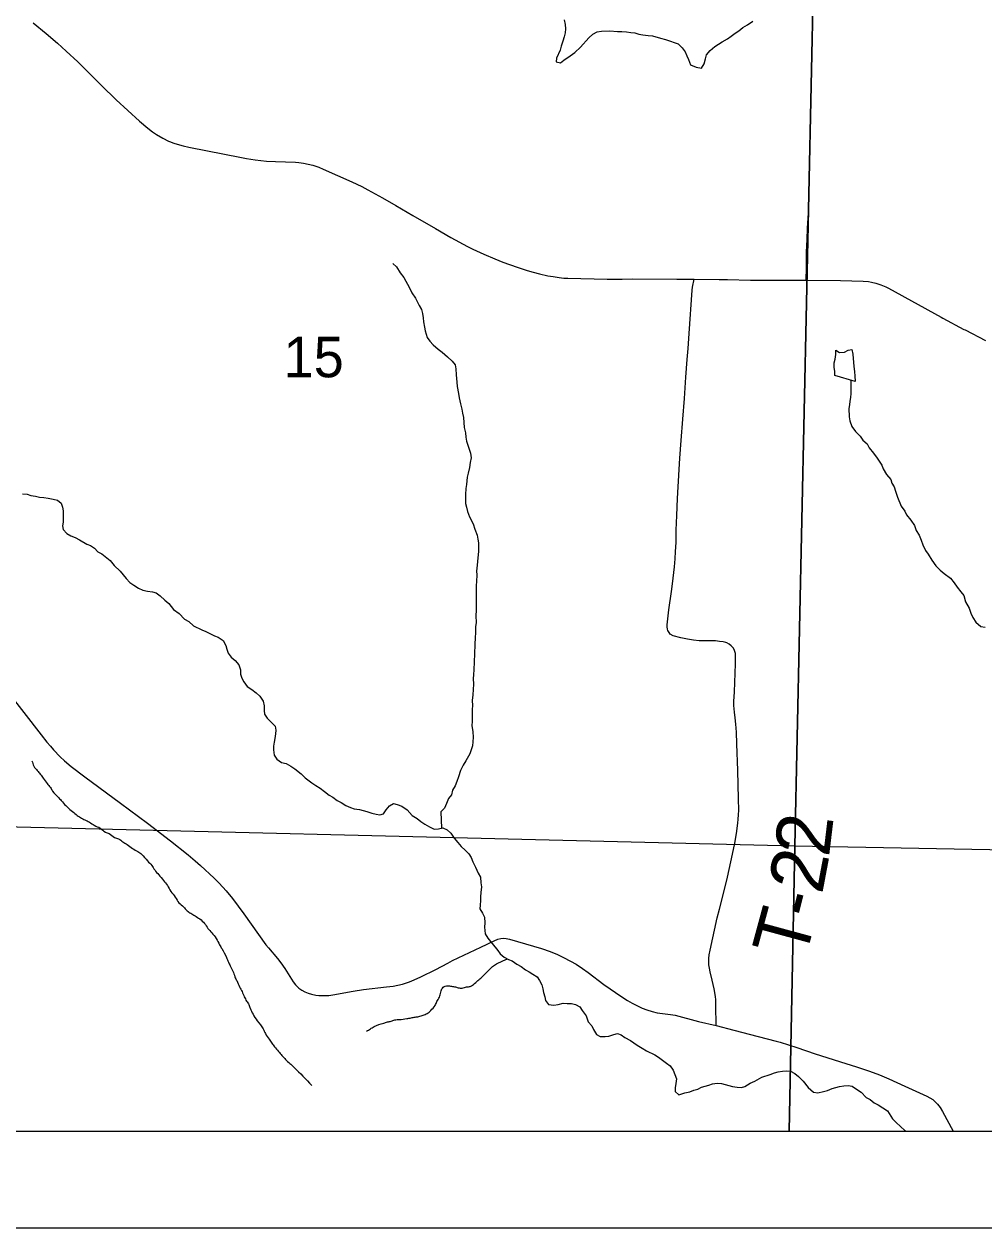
# Model space of a CAD drawing. Extents: x -7.9 to 76.1, y 0 to 22.
# Drawn here: x 2.509 to 3.501, y 14 to 15.245 of the extents above; entities that cross this region are included whole.
import ezdxf

# ---------------------------------------------------------------- set-up
doc = ezdxf.new("R2010")
doc.units = 0
for name, color, linetype in [('GM_X_County_Road', 7, 'Continuous'), ('GM_X_Major_Lake', 7, 'Continuous'), ('GM_X_Minor_River', 7, 'Continuous'), ('GM_X_Section', 7, 'Continuous'), ('GM_X_Section_Text', 7, 'Continuous'), ('GM_X_Township_Road', 7, 'Continuous'), ('GM_X_Township_Road_Text', 7, 'Continuous'), ('SC_Scratch1', 7, 'Continuous'), ('SH_Data', 7, 'Continuous')]:
    doc.layers.add(name, color=color, linetype=linetype)

msp = doc.modelspace()

# ---------------------------------------------------------------- linework, layer by layer
at = {"layer": 'GM_X_County_Road'}
msp.add_lwpolyline([(2.5179, 15.2466), (2.5313, 15.2357), (2.5432, 15.2255), (2.5521, 15.2175), (2.564, 15.2063), (2.5886, 15.182), (2.6036, 15.167), (2.6279, 15.1449), (2.6364, 15.1378), (2.6412, 15.134), (2.6455, 15.1311), (2.6519, 15.1273), (2.6578, 15.1244), (2.6588, 15.124), (2.6634, 15.1222), (2.6691, 15.1204), (2.6729, 15.1193), (2.6788, 15.118), (2.7333, 15.1073), (2.7385, 15.1064), (2.7475, 15.1049), (2.7593, 15.1037), (2.7686, 15.1031), (2.7892, 15.1025), (2.7926, 15.1022), (2.7974, 15.1015), (2.8023, 15.1005), (2.807, 15.0993), (2.8132, 15.0973), (2.8179, 15.0954), (2.8474, 15.0822), (2.8577, 15.0773), (2.864, 15.074), (2.8791, 15.0656), (2.8929, 15.0576), (2.9105, 15.0473), (2.9339, 15.0339), (2.95, 15.0247), (2.9672, 15.0152), (2.9726, 15.0125), (2.9838, 15.0073), (2.9953, 15.0024), (3.0035, 14.9992), (3.0186, 14.994), (3.0287, 14.9906), (3.0349, 14.9887), (3.0416, 14.987), (3.0502, 14.985), (3.0556, 14.9841), (3.0617, 14.9833), (3.0666, 14.9827), (3.0708, 14.9824), (3.1115, 14.9814), (3.1269, 14.9815), (3.1372, 14.9817), (3.1835, 14.9815), (3.1953, 14.9814), (3.2014, 14.9814), (3.2274, 14.9811), (3.2359, 14.981), (3.2597, 14.9805), (3.2695, 14.9804), (3.2797, 14.9803), (3.3174, 14.9803), (3.3528, 14.98), (3.3762, 14.9795), (3.3819, 14.979), (3.3848, 14.9785), (3.3892, 14.9775), (3.3944, 14.9758), (3.3997, 14.9735), (3.4025, 14.9722), (3.457, 14.9422), (3.4586, 14.9413), (3.4805, 14.9296), (3.4816, 14.929), (3.5029, 14.9181)], dxfattribs=at)
at = {"layer": 'GM_X_Major_Lake'}
msp.add_lwpolyline([(3.0672, 15.2497), (3.0681, 15.2451), (3.0685, 15.2406), (3.0682, 15.2364), (3.0672, 15.2322), (3.0657, 15.2276), (3.0639, 15.2227), (3.0629, 15.2185), (3.0592, 15.2101), (3.0589, 15.2063), (3.0631, 15.2052), (3.0668, 15.2079), (3.0732, 15.2126), (3.078, 15.2161), (3.084, 15.2215), (3.0925, 15.2311), (3.0966, 15.235), (3.1011, 15.2374), (3.1057, 15.2382), (3.1144, 15.2384), (3.1223, 15.2377), (3.1265, 15.2378), (3.1314, 15.2375), (3.136, 15.2368), (3.1401, 15.2362), (3.1443, 15.2351), (3.1485, 15.2344), (3.1538, 15.2337), (3.1584, 15.2331), (3.1667, 15.2309), (3.1717, 15.2295), (3.177, 15.2277), (3.1808, 15.2263), (3.185, 15.2248), (3.1892, 15.2207), (3.1923, 15.2166), (3.1939, 15.2125), (3.1955, 15.2087), (3.1978, 15.2034), (3.2036, 15.2009), (3.2089, 15.1998), (3.2118, 15.2041), (3.2133, 15.2094), (3.2143, 15.2136), (3.218, 15.2182), (3.2229, 15.2221), (3.2304, 15.2271), (3.236, 15.2303), (3.2397, 15.233), (3.2438, 15.2361), (3.2476, 15.2384), (3.2517, 15.2419), (3.2565, 15.2446), (3.2621, 15.2485)], dxfattribs=at)
at = {"layer": 'GM_X_Minor_River'}
for points in [[(2.89, 14.9978), (2.8935, 14.9941), (2.8973, 14.9881), (2.9012, 14.9833), (2.9032, 14.9795), (2.9067, 14.9731), (2.9094, 14.9675), (2.9133, 14.9619), (2.9172, 14.9543), (2.9196, 14.9502), (2.9204, 14.9461), (2.9212, 14.9415), (2.9217, 14.9374), (2.9225, 14.9317), (2.9234, 14.9279), (2.9254, 14.9211), (2.9281, 14.9174), (2.9316, 14.9137), (2.9366, 14.9092), (2.9408, 14.9059), (2.9465, 14.901), (2.9512, 14.8966), (2.9542, 14.8928), (2.9551, 14.8887), (2.9552, 14.8826), (2.9561, 14.875), (2.9565, 14.8705), (2.9578, 14.8633), (2.9586, 14.8588), (2.9599, 14.8527), (2.9611, 14.8471), (2.9619, 14.8429), (2.9628, 14.8384), (2.9637, 14.8282), (2.9649, 14.8225), (2.9654, 14.818), (2.9662, 14.8138), (2.9678, 14.8089), (2.9702, 14.8014), (2.9707, 14.7965), (2.97, 14.7919), (2.969, 14.7866), (2.9679, 14.7809), (2.9669, 14.7767), (2.9659, 14.7691), (2.9652, 14.7649), (2.9649, 14.7588), (2.9651, 14.7494), (2.9659, 14.7456), (2.9671, 14.7411), (2.9691, 14.7358), (2.973, 14.7283), (2.9746, 14.723), (2.977, 14.7166), (2.9778, 14.7124), (2.9783, 14.7086), (2.9784, 14.6996), (2.9778, 14.6931), (2.9771, 14.6855), (2.9765, 14.6794), (2.9766, 14.6756), (2.9763, 14.6688), (2.976, 14.6646), (2.9761, 14.6555), (2.9759, 14.6491), (2.9761, 14.6392), (2.9758, 14.6332), (2.9759, 14.6264), (2.9752, 14.6218), (2.9753, 14.6153), (2.975, 14.6112), (2.9748, 14.6032), (2.974, 14.5854), (2.9737, 14.5778), (2.9734, 14.5721), (2.9731, 14.5683), (2.9732, 14.5626), (2.9727, 14.5516), (2.972, 14.5455), (2.9721, 14.5406), (2.9718, 14.5364), (2.972, 14.5239), (2.9717, 14.5198), (2.9726, 14.5133), (2.973, 14.5077), (2.9727, 14.5027), (2.9724, 14.4989), (2.9695, 14.4905), (2.9655, 14.4833), (2.9626, 14.4787), (2.96, 14.4733), (2.9579, 14.4668), (2.956, 14.4619), (2.9542, 14.4573), (2.9517, 14.4527), (2.9506, 14.4481), (2.9473, 14.4443), (2.9455, 14.4389), (2.9433, 14.4343), (2.9396, 14.4305), (2.9402, 14.4136)], [(3.3678, 14.8757), (3.3468, 14.8819), (3.3468, 14.8861), (3.3463, 14.8903), (3.3462, 14.8948), (3.3473, 14.8986), (3.348, 14.9036), (3.3479, 14.9081), (3.3517, 14.9055), (3.357, 14.906), (3.3608, 14.908), (3.3645, 14.9088), (3.3654, 14.9039), (3.3663, 14.8952), (3.3667, 14.8914), (3.3672, 14.8857), (3.3677, 14.8815), (3.3678, 14.8757)], [(3.3636, 14.877), (3.3634, 14.8633), (3.3631, 14.8591), (3.3624, 14.8553), (3.3621, 14.8515), (3.3614, 14.8477), (3.3616, 14.839), (3.3624, 14.8348), (3.3644, 14.8292), (3.3683, 14.8239), (3.3733, 14.8191), (3.376, 14.815), (3.3802, 14.8113), (3.3826, 14.8071), (3.3868, 14.8015), (3.3907, 14.7963), (3.3954, 14.7892), (3.3969, 14.7854), (3.4005, 14.7794), (3.4047, 14.7742), (3.4059, 14.7704), (3.4082, 14.7666), (3.4095, 14.7621), (3.4118, 14.7561), (3.4154, 14.7467), (3.4193, 14.7414), (3.4212, 14.7377), (3.4255, 14.7321), (3.4294, 14.7268), (3.431, 14.7216), (3.4341, 14.7167), (3.4361, 14.7114), (3.438, 14.7065), (3.4408, 14.7009), (3.4435, 14.6971), (3.4474, 14.6908), (3.4513, 14.6848), (3.4559, 14.6803), (3.4601, 14.677), (3.4666, 14.6721), (3.4705, 14.6673), (3.4736, 14.6628), (3.4771, 14.6579), (3.4802, 14.6542), (3.4822, 14.6478), (3.4857, 14.641), (3.4877, 14.6361), (3.4897, 14.6316), (3.4928, 14.6267), (3.4978, 14.6223), (3.5023, 14.6216)], [(2.507, 14.7594), (2.5116, 14.7591), (2.5154, 14.7577), (2.5203, 14.757), (2.5245, 14.7559), (2.529, 14.7556), (2.5336, 14.755), (2.5385, 14.7539), (2.5431, 14.7529), (2.5469, 14.7499), (2.5481, 14.7458), (2.5489, 14.742), (2.549, 14.7367), (2.5488, 14.7302), (2.5481, 14.7264), (2.5489, 14.7226), (2.5528, 14.7185), (2.557, 14.716), (2.5612, 14.7141), (2.5657, 14.7119), (2.5734, 14.7075), (2.5772, 14.7061), (2.5814, 14.7031), (2.5849, 14.6994), (2.5891, 14.6972), (2.5975, 14.6905), (2.6018, 14.6853), (2.6079, 14.6793), (2.6141, 14.6719), (2.618, 14.6678), (2.6222, 14.6648), (2.6268, 14.6619), (2.6314, 14.6597), (2.6363, 14.6586), (2.6412, 14.6579), (2.645, 14.6569), (2.6492, 14.6539), (2.6542, 14.6495), (2.6581, 14.6461), (2.6631, 14.6398), (2.6689, 14.6357), (2.6743, 14.6297), (2.6788, 14.6272), (2.6838, 14.6227), (2.6922, 14.6187), (2.6964, 14.6169), (2.7056, 14.6125), (2.7094, 14.611), (2.7144, 14.6077), (2.7171, 14.6024), (2.7183, 14.5987), (2.7195, 14.5945), (2.7226, 14.5904), (2.7268, 14.5871), (2.7307, 14.5826), (2.7323, 14.5773), (2.7324, 14.5728), (2.7336, 14.5686), (2.7359, 14.5649), (2.7394, 14.56), (2.744, 14.557), (2.7486, 14.5537), (2.7525, 14.55), (2.7559, 14.5451), (2.7568, 14.5402), (2.7569, 14.5353), (2.7573, 14.5315), (2.76, 14.5274), (2.7643, 14.5229), (2.7681, 14.5192), (2.769, 14.515), (2.7686, 14.5112), (2.768, 14.5063), (2.7673, 14.5025), (2.7666, 14.4983), (2.7663, 14.4945), (2.7671, 14.4892), (2.7699, 14.4851), (2.7748, 14.4814), (2.7794, 14.4803)], [(2.7794, 14.4803), (2.7844, 14.4778), (2.7886, 14.4748), (2.7951, 14.4696), (2.7993, 14.4655), (2.8062, 14.4603), (2.8104, 14.4578), (2.8146, 14.4548), (2.8192, 14.4515), (2.8239, 14.4478), (2.8277, 14.4456), (2.8323, 14.4422), (2.8365, 14.44), (2.8414, 14.4371), (2.846, 14.4349), (2.8498, 14.4334), (2.8555, 14.4328), (2.8631, 14.4307), (2.8681, 14.4292), (2.8726, 14.4282), (2.8764, 14.4275), (2.8802, 14.4283), (2.8831, 14.4325), (2.8865, 14.4368), (2.8906, 14.4391), (2.8944, 14.438), (2.899, 14.4362), (2.9047, 14.4325), (2.9097, 14.4265), (2.9151, 14.4236), (2.9189, 14.4206), (2.9231, 14.4177), (2.9277, 14.4151), (2.9327, 14.4125), (2.9372, 14.413), (2.9417, 14.4138), (2.9459, 14.412), (2.9498, 14.4083), (2.9533, 14.4031), (2.9571, 14.3986), (2.9606, 14.3945), (2.9648, 14.3908), (2.9683, 14.387), (2.9707, 14.3833), (2.9726, 14.3788), (2.9754, 14.3731), (2.9781, 14.3671), (2.9805, 14.363), (2.9809, 14.3569), (2.9814, 14.3528), (2.9807, 14.3471), (2.9804, 14.3425), (2.9805, 14.3387), (2.9802, 14.3338), (2.9799, 14.33), (2.9826, 14.3255), (2.9846, 14.3214), (2.9851, 14.3157), (2.9848, 14.3111), (2.9853, 14.3043), (2.988, 14.2998), (2.9984, 14.2871), (3.0008, 14.2834), (3.005, 14.28), (3.0096, 14.2778), (3.0134, 14.2764), (3.018, 14.273), (3.0226, 14.2705), (3.0272, 14.2671), (3.031, 14.2649), (3.0348, 14.2624), (3.039, 14.2598), (3.0417, 14.256), (3.0441, 14.2515), (3.0449, 14.2474), (3.0457, 14.2436), (3.0469, 14.2391), (3.0478, 14.2353), (3.0509, 14.2312), (3.0562, 14.2305), (3.0607, 14.2313), (3.066, 14.2326), (3.0701, 14.2323), (3.0747, 14.232), (3.0789, 14.2313), (3.0834, 14.2287), (3.0858, 14.225), (3.0897, 14.2194), (3.092, 14.2133), (3.0955, 14.2092), (3.0975, 14.2051), (3.1006, 14.2002), (3.1044, 14.198), (3.1093, 14.1981), (3.1131, 14.1985), (3.1184, 14.2001), (3.1221, 14.201), (3.1259, 14.1999), (3.1298, 14.1969), (3.1355, 14.194), (3.1424, 14.1892)], [(3.1424, 14.1892), (3.1478, 14.1859), (3.1523, 14.1833), (3.1607, 14.1789), (3.1646, 14.1767), (3.1688, 14.1734), (3.173, 14.1704), (3.1768, 14.1678), (3.1799, 14.1633), (3.1831, 14.1543), (3.1824, 14.1493), (3.1818, 14.1448), (3.1818, 14.141), (3.1857, 14.1377), (3.1917, 14.1397), (3.197, 14.1409), (3.2011, 14.1425), (3.2052, 14.1437), (3.209, 14.1456), (3.2128, 14.1468), (3.2165, 14.1477), (3.2203, 14.1489), (3.2252, 14.1497), (3.2297, 14.1494), (3.2335, 14.1484), (3.2374, 14.1473), (3.2412, 14.1462), (3.2461, 14.1455), (3.2503, 14.1452), (3.254, 14.1464), (3.2593, 14.1496), (3.2641, 14.1519), (3.2713, 14.1558), (3.2799, 14.1586), (3.2844, 14.1606), (3.2882, 14.1614), (3.2927, 14.1623), (3.2973, 14.1624), (3.301, 14.162), (3.3056, 14.1599), (3.3095, 14.1565), (3.3141, 14.1517), (3.3195, 14.1453), (3.3249, 14.1405), (3.3294, 14.1398), (3.3351, 14.141), (3.3392, 14.1423), (3.3441, 14.1442), (3.3479, 14.1451), (3.3516, 14.1463), (3.3562, 14.1471), (3.3607, 14.1472), (3.3649, 14.1465), (3.3695, 14.1435), (3.3741, 14.1406), (3.3795, 14.135), (3.3833, 14.1328), (3.3875, 14.1295), (3.3917, 14.1273), (3.3967, 14.1243), (3.4013, 14.121), (3.4067, 14.1127), (3.4102, 14.109), (3.4194, 14.1008), (3.421, 14.1)]]:
    msp.add_lwpolyline(points, dxfattribs=at)
for points in [[(2.5167, 14.4833), (2.5187, 14.4776), (2.5222, 14.4731), (2.5253, 14.4694), (2.5284, 14.4653), (2.5323, 14.4596), (2.5358, 14.4555), (2.5381, 14.4518), (2.5435, 14.4458), (2.547, 14.4421), (2.5516, 14.4369), (2.5574, 14.4317), (2.5624, 14.4276), (2.5669, 14.4246), (2.5715, 14.4221), (2.5761, 14.4199), (2.5811, 14.4165), (2.5872, 14.4136), (2.5926, 14.4095), (2.5964, 14.4081), (2.6021, 14.404), (2.6063, 14.4026), (2.6105, 14.3993), (2.6151, 14.3967), (2.6205, 14.3926), (2.6262, 14.3893), (2.63, 14.3867), (2.6362, 14.3796), (2.6405, 14.3751), (2.6436, 14.3703), (2.6478, 14.3654), (2.6528, 14.3594), (2.6567, 14.3542), (2.6602, 14.3482), (2.6649, 14.3422), (2.6687, 14.3362), (2.6734, 14.3321), (2.6772, 14.328), (2.681, 14.3255), (2.6853, 14.3229), (2.6902, 14.3196), (2.6952, 14.3151), (2.6987, 14.3098), (2.7026, 14.3054), (2.7072, 14.2994), (2.7107, 14.293), (2.7131, 14.2889), (2.7178, 14.2799), (2.7198, 14.275), (2.7217, 14.2712), (2.7245, 14.2656), (2.7265, 14.2599), (2.7284, 14.2558), (2.7312, 14.2494), (2.7339, 14.2445), (2.7363, 14.2392), (2.7386, 14.2347), (2.741, 14.231), (2.7425, 14.2272), (2.7453, 14.2212), (2.7496, 14.2141), (2.7558, 14.2059), (2.7581, 14.201), (2.762, 14.1954), (2.7647, 14.1912), (2.7674, 14.1875), (2.7717, 14.1826), (2.7752, 14.1785), (2.779, 14.1744), (2.7875, 14.1662), (2.8061, 14.1474)], [(2.8625, 14.2036), (2.8666, 14.2059), (2.8704, 14.2083), (2.8805, 14.2119), (2.8843, 14.2131), (2.8881, 14.2139), (2.8918, 14.2151), (2.8967, 14.2156), (2.9043, 14.2165), (2.9088, 14.2173), (2.913, 14.2181), (2.9167, 14.2186), (2.9213, 14.2202), (2.9254, 14.2218), (2.9291, 14.2249), (2.9336, 14.2302), (2.9354, 14.2341), (2.938, 14.2387), (2.9394, 14.244), (2.9412, 14.2482), (2.9453, 14.2505), (2.9495, 14.2502), (2.9537, 14.2495), (2.9575, 14.2485), (2.9616, 14.2482), (2.9662, 14.2494), (2.9699, 14.2498), (2.9744, 14.2529), (2.9789, 14.2568), (2.983, 14.2603), (2.9912, 14.2688), (3.0083, 14.2784)]]:
    msp.add_spline(points, degree=3, dxfattribs=at)
at = {"layer": 'GM_X_Section'}
for points in [[(2.3164, 15.4286), (3.3274, 15.4069), (3.3054, 14.3948), (2.2894, 14.4198)], [(4.3363, 15.3822), (4.313, 14.3761), (3.3054, 14.3948), (3.3274, 15.4069)]]:
    msp.add_lwpolyline(points, close=True, dxfattribs=at)
at = {"layer": 'GM_X_Township_Road'}
for points in [[(3.3174, 14.9803), (3.3175, 14.9932), (3.3178, 15.0094), (3.3182, 15.0224), (3.3188, 15.0344), (3.3201, 15.0549)], [(3.2241, 14.2094), (3.2239, 14.23), (3.2239, 14.2359), (3.2235, 14.2394), (3.2223, 14.2473), (3.2202, 14.2563), (3.2179, 14.2649), (3.2172, 14.2686), (3.2168, 14.2723), (3.2166, 14.2751), (3.2167, 14.2787), (3.217, 14.2824), (3.2179, 14.2872), (3.2252, 14.3207), (3.2275, 14.3299), (3.2323, 14.3474), (3.2361, 14.363), (3.2412, 14.3865), (3.2435, 14.3982), (3.2452, 14.4079), (3.2466, 14.4188), (3.247, 14.423), (3.2474, 14.4273), (3.2476, 14.4322), (3.2473, 14.4438), (3.2465, 14.4732), (3.2457, 14.5008), (3.2452, 14.513), (3.2447, 14.5212), (3.2439, 14.5276), (3.2431, 14.5337), (3.2427, 14.5371), (3.2424, 14.5406), (3.2425, 14.5446), (3.2431, 14.5546), (3.2441, 14.5834), (3.2443, 14.5914), (3.2441, 14.5943), (3.2432, 14.5973), (3.242, 14.5996), (3.2399, 14.6022), (3.2376, 14.604), (3.2354, 14.6052), (3.2342, 14.6056), (3.2315, 14.6063), (3.2277, 14.6067), (3.2234, 14.6072), (3.2121, 14.6074), (3.2068, 14.6075), (3.2007, 14.6081), (3.1947, 14.6092), (3.1876, 14.6106), (3.1798, 14.6126), (3.1768, 14.6144), (3.1757, 14.6159), (3.1749, 14.6169), (3.1744, 14.618), (3.1739, 14.6195), (3.1735, 14.6217), (3.1736, 14.624), (3.1753, 14.6394), (3.178, 14.6584), (3.179, 14.6664), (3.1811, 14.6838), (3.1818, 14.6923), (3.1823, 14.6997), (3.1827, 14.709), (3.183, 14.7218), (3.1834, 14.7369), (3.1841, 14.7546), (3.1858, 14.7846), (3.1866, 14.7962), (3.188, 14.8146), (3.1898, 14.8368), (3.1914, 14.8581), (3.193, 14.8802), (3.1943, 14.8985), (3.1953, 14.9099), (3.1964, 14.9252), (3.1995, 14.97), (3.1999, 14.9731), (3.2014, 14.9814)], [(2.4905, 14.5564), (2.5261, 14.5102), (2.5321, 14.5026), (2.5357, 14.4983), (2.5391, 14.4945), (2.546, 14.4873), (2.5504, 14.4832), (2.5573, 14.4774), (2.5712, 14.4666), (2.6083, 14.4395), (2.6361, 14.4186), (2.66, 14.4006), (2.6781, 14.386), (2.6853, 14.3799), (2.6909, 14.3748), (2.7052, 14.3618), (2.7102, 14.3567), (2.7174, 14.3488), (2.7242, 14.3407), (2.7359, 14.3249), (2.7587, 14.2927), (2.7612, 14.2896), (2.7705, 14.2786), (2.7742, 14.2741), (2.7782, 14.2683), (2.7869, 14.2546), (2.7893, 14.2515), (2.7925, 14.248), (2.7958, 14.2458), (2.7988, 14.2442), (2.8022, 14.2428), (2.8056, 14.2417), (2.8104, 14.2408), (2.8135, 14.2405), (2.817, 14.2403), (2.8237, 14.2405), (2.8279, 14.241), (2.849, 14.245), (2.8597, 14.2465), (2.8834, 14.2493), (2.8903, 14.2502), (2.8997, 14.2521), (2.907, 14.2547), (2.9118, 14.2567), (2.9189, 14.2598), (2.9343, 14.2672), (2.9468, 14.274), (2.9517, 14.2765), (2.9807, 14.2906), (2.9946, 14.2969), (2.9986, 14.2986), (3.0017, 14.2994), (3.0047, 14.2998), (3.0072, 14.2995), (3.0106, 14.2987), (3.0437, 14.289), (3.0526, 14.2861), (3.0603, 14.2829), (3.067, 14.2795), (3.0795, 14.2729), (3.0861, 14.2685), (3.0917, 14.2644), (3.1082, 14.2519), (3.1146, 14.2473), (3.1256, 14.2398), (3.1324, 14.2354), (3.1374, 14.2325), (3.1476, 14.2275), (3.1524, 14.2256), (3.158, 14.2238), (3.1631, 14.2225), (3.1769, 14.2207), (3.1817, 14.22), (3.1893, 14.2182), (3.1982, 14.2157), (3.2061, 14.2135), (3.2241, 14.2094), (3.2426, 14.2046), (3.2678, 14.1981), (3.2863, 14.1932), (3.2903, 14.1921), (3.3076, 14.1865), (3.3266, 14.1801), (3.3583, 14.1702), (3.3693, 14.1668), (3.3828, 14.1622), (3.393, 14.1584), (3.4029, 14.1542), (3.4194, 14.1468), (3.4422, 14.1363), (3.4452, 14.1347), (3.4481, 14.1327), (3.4507, 14.1305), (3.4531, 14.1279), (3.4558, 14.1245), (3.4583, 14.1206), (3.4693, 14.1)]]:
    msp.add_lwpolyline(points, dxfattribs=at)
at = {"layer": 'SC_Scratch1'}
for points in [[(2.2832, 14.1), (3.2996, 14.1), (3.3054, 14.3948), (2.2894, 14.4198)], [(3.2996, 14.1), (4.3065, 14.1), (4.313, 14.3761), (3.3054, 14.3948)]]:
    msp.add_lwpolyline(points, close=True, dxfattribs=at)
at = {"layer": 'SH_Data'}
for p, q in [((2.1, 14.1), (8.9, 14.1)), ((2, 14), (9, 14))]:
    msp.add_line(p, q, dxfattribs=at)

# ---------------------------------------------------------------- texts
at = {"layer": 'GM_X_Section_Text'}
msp.add_text('15', height=0.04186, rotation=0, dxfattribs=at).set_placement((2.7769, 14.88))
at = {"layer": 'GM_X_Township_Road_Text'}
for s, rotation, p in [('2', 83.1917, (3.3408, 14.3828)), ('2', 79.3094, (3.3337, 14.3443)), ('-', 75.9303, (3.3272, 14.3181)), ('T', 74.8099, (3.3158, 14.2759))]:
    msp.add_text(s, height=0.0568, rotation=rotation, dxfattribs=at).set_placement(p)

doc.saveas('drawing.dxf')
